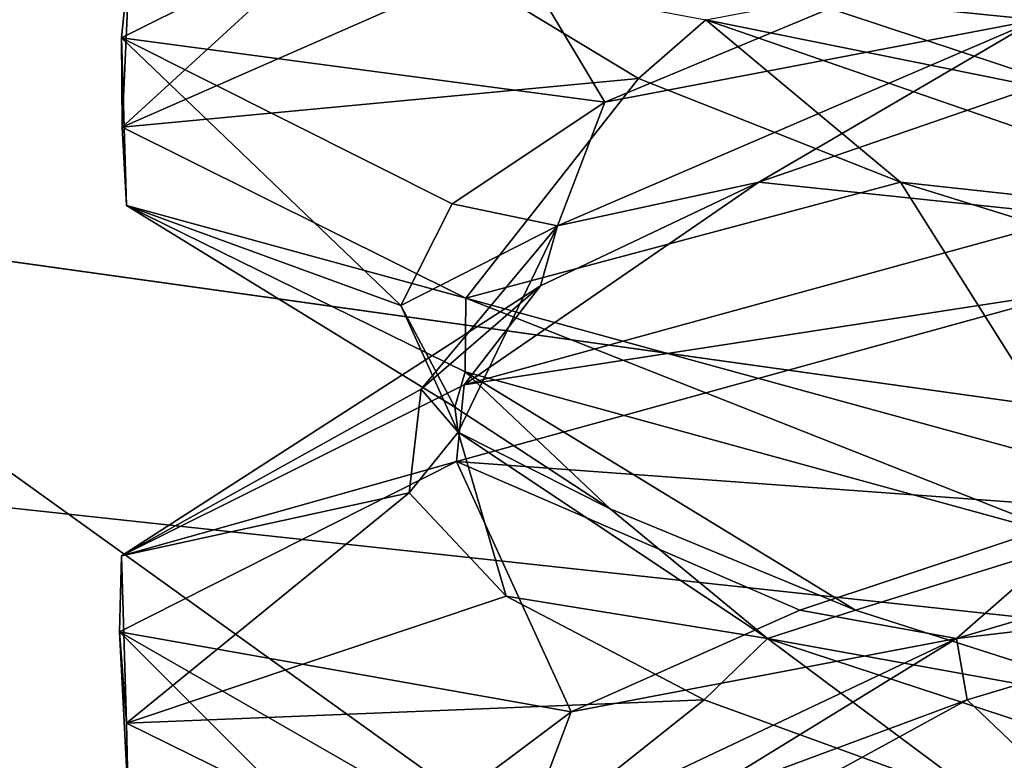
# Model space of a CAD drawing. Header units: millimetres. Extents: x -36.5 to 36.5, y -8.8 to 41.6.
# Tile 284 of 434: x -1.551 to -0.72, y 34.596 to 35.222. Entities that reach past the tile are written whole.
import ezdxf

# ---------------------------------------------------------------- set-up
doc = ezdxf.new("R2010")
doc.units = ezdxf.units.MM
doc.header["$LTSCALE"] = 65.185185
for name, color, linetype in [('166', 7, 'CONTINUOUS'), ('232', 7, 'CONTINUOUS'), ('233', 7, 'CONTINUOUS'), ('234', 7, 'CONTINUOUS'), ('235', 7, 'CONTINUOUS'), ('236', 7, 'CONTINUOUS'), ('237', 7, 'CONTINUOUS'), ('241', 7, 'CONTINUOUS'), ('242', 7, 'CONTINUOUS'), ('243', 7, 'CONTINUOUS'), ('326', 7, 'CONTINUOUS'), ('327', 7, 'CONTINUOUS'), ('366', 7, 'CONTINUOUS'), ('383', 7, 'CONTINUOUS'), ('5', 7, 'CONTINUOUS'), ('519', 7, 'CONTINUOUS'), ('520', 7, 'CONTINUOUS'), ('71', 7, 'CONTINUOUS'), ('72', 7, 'CONTINUOUS'), ('73', 7, 'CONTINUOUS'), ('74', 7, 'CONTINUOUS'), ('75', 7, 'CONTINUOUS'), ('76', 7, 'CONTINUOUS'), ('80', 7, 'CONTINUOUS'), ('81', 7, 'CONTINUOUS'), ('82', 7, 'CONTINUOUS')]:
    doc.layers.add(name, color=color, linetype=linetype)

msp = doc.modelspace()

# ---------------------------------------------------------------- linework, layer by layer
at = {"layer": '166', "color": 7, "linetype": 'CONTINUOUS'}
for points in [[(-1.46519, 35.20621, -10.67874), (-1.17596, 35.35069, -10.0688), (-1.45818, 35.27534, -10.64828), (-1.46519, 35.20621, -10.67874)], [(-1.46476, 35.13086, -11.32325), (-1.46519, 35.20621, -10.67874), (-1.45818, 35.27534, -10.64828), (-1.46476, 35.13086, -11.32325)], [(-1.46092, 35.06468, -11.34018), (-1.46519, 35.20621, -10.67874), (-1.46476, 35.13086, -11.32325), (-1.46092, 35.06468, -11.34018)], [(-1.17459, 34.98634, -11.93292), (-1.46092, 35.06468, -11.34018), (-1.46476, 35.13086, -11.32325), (-1.17459, 34.98634, -11.93292)], [(-1.175, 34.92398, -11.9324), (-1.46092, 35.06468, -11.34018), (-1.17459, 34.98634, -11.93292), (-1.175, 34.92398, -11.9324)], [(-1.17596, 34.91319, -10.0688), (-0.65571, 34.99349, -9.65091), (-0.65622, 35.05587, -9.65116), (-1.17596, 34.91319, -10.0688)], [(-1.18239, 34.84848, -10.07699), (-0.65571, 34.99349, -9.65091), (-1.17596, 34.91319, -10.0688), (-1.18239, 34.84848, -10.07699)], [(-0.65614, 34.78161, -12.34888), (-1.175, 34.92398, -11.9324), (-1.17459, 34.98634, -11.93292), (-0.65614, 34.78161, -12.34888)], [(-0.65595, 34.84406, -12.34898), (-0.65614, 34.78161, -12.34888), (-1.17459, 34.98634, -11.93292), (-0.65595, 34.84406, -12.34898)], [(-1.46519, 34.76871, -10.67874), (-1.18239, 34.84848, -10.07699), (-1.17596, 34.91319, -10.0688), (-1.46519, 34.76871, -10.67874)], [(-1.46696, 34.70443, -10.6869), (-1.18239, 34.84848, -10.07699), (-1.46519, 34.76871, -10.67874), (-1.46696, 34.70443, -10.6869)], [(-1.46092, 34.62718, -11.34018), (-1.46696, 34.70443, -10.6869), (-1.46519, 34.76871, -10.67874), (-1.46092, 34.62718, -11.34018)], [(-1.45946, 34.56333, -11.34637), (-1.46696, 34.70443, -10.6869), (-1.46092, 34.62718, -11.34018), (-1.45946, 34.56333, -11.34637)], [(-1.175, 34.48648, -11.9324), (-1.45946, 34.56333, -11.34637), (-1.46092, 34.62718, -11.34018), (-1.175, 34.48648, -11.9324)]]:
    msp.add_3dface(points, dxfattribs=at)
at = {"layer": '232', "color": 7, "linetype": 'CONTINUOUS'}
for points in [[(-0.92696, 35.08436, -10.19248), (-0.65622, 35.05587, -9.65116), (-0.67306, 35.17183, -9.97125), (-0.92696, 35.08436, -10.19248)], [(-1.17596, 34.91319, -10.0688), (-0.65622, 35.05587, -9.65116), (-0.92696, 35.08436, -10.19248), (-1.17596, 34.91319, -10.0688)], [(-1.1113, 34.99689, -10.47431), (-1.17596, 34.91319, -10.0688), (-0.92696, 35.08436, -10.19248), (-1.1113, 34.99689, -10.47431)], [(-1.46519, 34.76871, -10.67874), (-1.17596, 34.91319, -10.0688), (-1.1113, 34.99689, -10.47431), (-1.46519, 34.76871, -10.67874)], [(-1.21225, 34.90943, -10.79558), (-1.46519, 34.76871, -10.67874), (-1.1113, 34.99689, -10.47431), (-1.21225, 34.90943, -10.79558)], [(-1.22224, 34.82196, -11.1322), (-1.46519, 34.76871, -10.67874), (-1.21225, 34.90943, -10.79558), (-1.22224, 34.82196, -11.1322)], [(-1.46092, 34.62718, -11.34018), (-1.46519, 34.76871, -10.67874), (-1.22224, 34.82196, -11.1322), (-1.46092, 34.62718, -11.34018)], [(-1.14051, 34.73449, -11.45889), (-1.46092, 34.62718, -11.34018), (-1.22224, 34.82196, -11.1322), (-1.14051, 34.73449, -11.45889)], [(-0.9732, 34.64702, -11.75115), (-1.46092, 34.62718, -11.34018), (-1.14051, 34.73449, -11.45889), (-0.9732, 34.64702, -11.75115)], [(-1.175, 34.48648, -11.9324), (-1.46092, 34.62718, -11.34018), (-0.9732, 34.64702, -11.75115), (-1.175, 34.48648, -11.9324)], [(-0.73286, 34.55955, -11.98705), (-1.175, 34.48648, -11.9324), (-0.9732, 34.64702, -11.75115), (-0.73286, 34.55955, -11.98705)]]:
    msp.add_3dface(points, dxfattribs=at)
at = {"layer": '233', "color": 7, "linetype": 'CONTINUOUS'}
for points in [[(-0.85171, 35.23762, -10.11347), (-0.69269, 35.22161, -10.02835), (-0.58479, 35.32345, -9.91863), (-0.85171, 35.23762, -10.11347)], [(-1.05709, 35.1518, -10.37238), (-0.69269, 35.22161, -10.02835), (-0.85171, 35.23762, -10.11347), (-1.05709, 35.1518, -10.37238)], [(-0.92696, 35.08436, -10.19248), (-0.69269, 35.22161, -10.02835), (-1.09717, 35.04738, -10.53081), (-0.92696, 35.08436, -10.19248)], [(-1.09717, 35.04738, -10.53081), (-0.69269, 35.22161, -10.02835), (-1.05709, 35.1518, -10.37238), (-1.09717, 35.04738, -10.53081)], [(-0.92696, 35.08436, -10.19248), (-0.67306, 35.17183, -9.97125), (-0.69269, 35.22161, -10.02835), (-0.92696, 35.08436, -10.19248)], [(-1.18608, 35.06597, -10.67663), (-1.09717, 35.04738, -10.53081), (-1.05709, 35.1518, -10.37238), (-1.18608, 35.06597, -10.67663)], [(-1.1113, 34.99689, -10.47431), (-0.92696, 35.08436, -10.19248), (-1.09717, 35.04738, -10.53081), (-1.1113, 34.99689, -10.47431)], [(-1.22936, 34.98015, -11.00425), (-1.09717, 35.04738, -10.53081), (-1.18608, 35.06597, -10.67663), (-1.22936, 34.98015, -11.00425)], [(-1.18106, 34.87315, -11.17038), (-1.09717, 35.04738, -10.53081), (-1.22936, 34.98015, -11.00425), (-1.18106, 34.87315, -11.17038)], [(-1.21225, 34.90943, -10.79558), (-1.1113, 34.99689, -10.47431), (-1.09717, 35.04738, -10.53081), (-1.21225, 34.90943, -10.79558)], [(-1.21225, 34.90943, -10.79558), (-1.09717, 35.04738, -10.53081), (-1.18106, 34.87315, -11.17038), (-1.21225, 34.90943, -10.79558)], [(-1.18381, 34.89432, -11.33157), (-1.18106, 34.87315, -11.17038), (-1.22936, 34.98015, -11.00425), (-1.18381, 34.89432, -11.33157)], [(-1.22224, 34.82196, -11.1322), (-1.21225, 34.90943, -10.79558), (-1.18106, 34.87315, -11.17038), (-1.22224, 34.82196, -11.1322)], [(-1.05272, 34.8085, -11.63492), (-1.18106, 34.87315, -11.17038), (-1.18381, 34.89432, -11.33157), (-1.05272, 34.8085, -11.63492)], [(-1.14051, 34.73449, -11.45889), (-1.22224, 34.82196, -11.1322), (-1.18106, 34.87315, -11.17038), (-1.14051, 34.73449, -11.45889)], [(-1.14051, 34.73449, -11.45889), (-1.18106, 34.87315, -11.17038), (-0.91983, 34.69891, -11.76016), (-1.14051, 34.73449, -11.45889)], [(-0.91983, 34.69891, -11.76016), (-1.18106, 34.87315, -11.17038), (-1.05272, 34.8085, -11.63492), (-0.91983, 34.69891, -11.76016)], [(-0.84556, 34.72267, -11.8924), (-0.91983, 34.69891, -11.76016), (-1.05272, 34.8085, -11.63492), (-0.84556, 34.72267, -11.8924)], [(-0.9732, 34.64702, -11.75115), (-1.14051, 34.73449, -11.45889), (-0.91983, 34.69891, -11.76016), (-0.9732, 34.64702, -11.75115)], [(-0.5773, 34.63685, -12.08539), (-0.91983, 34.69891, -11.76016), (-0.84556, 34.72267, -11.8924), (-0.5773, 34.63685, -12.08539)], [(-0.73286, 34.55955, -11.98705), (-0.9732, 34.64702, -11.75115), (-0.91983, 34.69891, -11.76016), (-0.73286, 34.55955, -11.98705)], [(-0.73286, 34.55955, -11.98705), (-0.91983, 34.69891, -11.76016), (-0.38982, 34.52468, -12.12781), (-0.73286, 34.55955, -11.98705)], [(-0.38982, 34.52468, -12.12781), (-0.91983, 34.69891, -11.76016), (-0.5773, 34.63685, -12.08539), (-0.38982, 34.52468, -12.12781)]]:
    msp.add_3dface(points, dxfattribs=at)
at = {"layer": '234', "color": 7, "linetype": 'CONTINUOUS'}
for points in [[(-1.17596, 35.35069, -10.0688), (-1.46519, 35.20621, -10.67874), (-1.05709, 35.1518, -10.37238), (-1.17596, 35.35069, -10.0688)], [(-1.17596, 35.35069, -10.0688), (-1.05709, 35.1518, -10.37238), (-0.85171, 35.23762, -10.11347), (-1.17596, 35.35069, -10.0688)], [(-1.46519, 35.20621, -10.67874), (-1.46092, 35.06468, -11.34018), (-1.22936, 34.98015, -11.00425), (-1.46519, 35.20621, -10.67874)], [(-1.46519, 35.20621, -10.67874), (-1.22936, 34.98015, -11.00425), (-1.18608, 35.06597, -10.67663), (-1.46519, 35.20621, -10.67874)], [(-1.46519, 35.20621, -10.67874), (-1.18608, 35.06597, -10.67663), (-1.05709, 35.1518, -10.37238), (-1.46519, 35.20621, -10.67874)], [(-1.46092, 35.06468, -11.34018), (-1.175, 34.92398, -11.9324), (-1.18381, 34.89432, -11.33157), (-1.46092, 35.06468, -11.34018)], [(-1.46092, 35.06468, -11.34018), (-1.18381, 34.89432, -11.33157), (-1.22936, 34.98015, -11.00425), (-1.46092, 35.06468, -11.34018)], [(-1.175, 34.92398, -11.9324), (-1.05272, 34.8085, -11.63492), (-1.18381, 34.89432, -11.33157), (-1.175, 34.92398, -11.9324)], [(-1.175, 34.92398, -11.9324), (-0.65614, 34.78161, -12.34888), (-0.84556, 34.72267, -11.8924), (-1.175, 34.92398, -11.9324)], [(-1.175, 34.92398, -11.9324), (-0.84556, 34.72267, -11.8924), (-1.05272, 34.8085, -11.63492), (-1.175, 34.92398, -11.9324)], [(-0.65614, 34.78161, -12.34888), (-0.5773, 34.63685, -12.08539), (-0.84556, 34.72267, -11.8924), (-0.65614, 34.78161, -12.34888)]]:
    msp.add_3dface(points, dxfattribs=at)
at = {"layer": '235', "color": 7, "linetype": 'CONTINUOUS'}
for points in [[(-1.46476, 35.13086, -11.32325), (-1.45818, 35.27534, -10.64828), (-1.22882, 35.34677, -11.03659), (-1.46476, 35.13086, -11.32325)], [(-1.17279, 35.2593, -11.36866), (-1.46476, 35.13086, -11.32325), (-1.22882, 35.34677, -11.03659), (-1.17279, 35.2593, -11.36866)], [(-1.02875, 35.17183, -11.67306), (-1.46476, 35.13086, -11.32325), (-1.17279, 35.2593, -11.36866), (-1.02875, 35.17183, -11.67306)], [(-1.17459, 34.98634, -11.93292), (-1.46476, 35.13086, -11.32325), (-1.02875, 35.17183, -11.67306), (-1.17459, 34.98634, -11.93292)], [(-0.80752, 35.08436, -11.92696), (-1.17459, 34.98634, -11.93292), (-1.02875, 35.17183, -11.67306), (-0.80752, 35.08436, -11.92696)], [(-0.65595, 34.84406, -12.34898), (-1.17459, 34.98634, -11.93292), (-0.80752, 35.08436, -11.92696), (-0.65595, 34.84406, -12.34898)], [(-0.52569, 34.99689, -12.1113), (-0.65595, 34.84406, -12.34898), (-0.80752, 35.08436, -11.92696), (-0.52569, 34.99689, -12.1113)]]:
    msp.add_3dface(points, dxfattribs=at)
at = {"layer": '236', "color": 7, "linetype": 'CONTINUOUS'}
for points in [[(-1.02875, 35.17183, -11.67306), (-1.17279, 35.2593, -11.36866), (-0.97168, 35.22162, -11.69265), (-1.02875, 35.17183, -11.67306)], [(-0.62762, 35.1518, -12.05709), (-0.97168, 35.22162, -11.69265), (-0.88653, 35.23762, -11.85171), (-0.62762, 35.1518, -12.05709)], [(-0.80752, 35.08436, -11.92696), (-1.02875, 35.17183, -11.67306), (-0.97168, 35.22162, -11.69265), (-0.80752, 35.08436, -11.92696)], [(-0.80752, 35.08436, -11.92696), (-0.97168, 35.22162, -11.69265), (-0.46923, 35.04739, -12.09715), (-0.80752, 35.08436, -11.92696)], [(-0.46923, 35.04739, -12.09715), (-0.97168, 35.22162, -11.69265), (-0.62762, 35.1518, -12.05709), (-0.46923, 35.04739, -12.09715)], [(-0.52569, 34.99689, -12.1113), (-0.80752, 35.08436, -11.92696), (-0.46923, 35.04739, -12.09715), (-0.52569, 34.99689, -12.1113)]]:
    msp.add_3dface(points, dxfattribs=at)
at = {"layer": '237', "color": 7, "linetype": 'CONTINUOUS'}
msp.add_3dface([(-0.65595, 35.28156, -12.34898), (-0.62762, 35.1518, -12.05709), (-0.88653, 35.23762, -11.85171), (-0.65595, 35.28156, -12.34898)], dxfattribs=at)
at = {"layer": '241', "color": 7, "linetype": 'CONTINUOUS'}
for points in [[(-0.75115, 34.64702, -10.0268), (-0.65571, 34.55599, -9.65091), (-0.45889, 34.73449, -9.85949), (-0.75115, 34.64702, -10.0268)], [(-1.18239, 34.41098, -10.07699), (-0.65571, 34.55599, -9.65091), (-0.75115, 34.64702, -10.0268), (-1.18239, 34.41098, -10.07699)], [(-0.98705, 34.55955, -10.26714), (-1.18239, 34.41098, -10.07699), (-0.75115, 34.64702, -10.0268), (-0.98705, 34.55955, -10.26714)]]:
    msp.add_3dface(points, dxfattribs=at)
at = {"layer": '242', "color": 7, "linetype": 'CONTINUOUS'}
for points in [[(-0.45889, 34.73449, -9.85949), (-0.17034, 34.87316, -9.81894), (-0.76013, 34.69892, -10.08015), (-0.45889, 34.73449, -9.85949)], [(-0.76013, 34.69892, -10.08015), (-0.17034, 34.87316, -9.81894), (-0.63492, 34.8085, -9.94728), (-0.76013, 34.69892, -10.08015)], [(-0.8924, 34.72267, -10.15444), (-0.76013, 34.69892, -10.08015), (-0.63492, 34.8085, -9.94728), (-0.8924, 34.72267, -10.15444)], [(-0.75115, 34.64702, -10.0268), (-0.45889, 34.73449, -9.85949), (-0.76013, 34.69892, -10.08015), (-0.75115, 34.64702, -10.0268)], [(-1.08539, 34.63685, -10.4227), (-0.76013, 34.69892, -10.08015), (-0.8924, 34.72267, -10.15444), (-1.08539, 34.63685, -10.4227)], [(-0.98705, 34.55955, -10.26714), (-0.76013, 34.69892, -10.08015), (-1.1278, 34.52469, -10.61015), (-0.98705, 34.55955, -10.26714)], [(-1.1278, 34.52469, -10.61015), (-0.76013, 34.69892, -10.08015), (-1.08539, 34.63685, -10.4227), (-1.1278, 34.52469, -10.61015)], [(-0.98705, 34.55955, -10.26714), (-0.75115, 34.64702, -10.0268), (-0.76013, 34.69892, -10.08015), (-0.98705, 34.55955, -10.26714)], [(-1.19995, 34.55102, -10.73268), (-1.1278, 34.52469, -10.61015), (-1.08539, 34.63685, -10.4227), (-1.19995, 34.55102, -10.73268)]]:
    msp.add_3dface(points, dxfattribs=at)
at = {"layer": '243', "color": 7, "linetype": 'CONTINUOUS'}
for points in [[(-0.65571, 34.99349, -9.65091), (-1.18239, 34.84848, -10.07699), (-0.63492, 34.8085, -9.94728), (-0.65571, 34.99349, -9.65091)], [(-1.18239, 34.84848, -10.07699), (-1.46696, 34.70443, -10.6869), (-1.08539, 34.63685, -10.4227), (-1.18239, 34.84848, -10.07699)], [(-1.18239, 34.84848, -10.07699), (-1.08539, 34.63685, -10.4227), (-0.8924, 34.72267, -10.15444), (-1.18239, 34.84848, -10.07699)], [(-1.18239, 34.84848, -10.07699), (-0.8924, 34.72267, -10.15444), (-0.63492, 34.8085, -9.94728), (-1.18239, 34.84848, -10.07699)], [(-1.46696, 34.70443, -10.6869), (-1.45946, 34.56333, -11.34637), (-1.2278, 34.4652, -11.06197), (-1.46696, 34.70443, -10.6869)], [(-1.46696, 34.70443, -10.6869), (-1.2278, 34.4652, -11.06197), (-1.19995, 34.55102, -10.73268), (-1.46696, 34.70443, -10.6869)], [(-1.46696, 34.70443, -10.6869), (-1.19995, 34.55102, -10.73268), (-1.08539, 34.63685, -10.4227), (-1.46696, 34.70443, -10.6869)]]:
    msp.add_3dface(points, dxfattribs=at)
at = {"layer": '326', "color": 7, "linetype": 'CONTINUOUS'}
for points in [[(5, 34.1, 15.2), (19.8, 38.1, 15.2), (-9.3, 38.1, 15.2), (5, 34.1, 15.2)], [(-9.3, 36.1, 15.2), (5, 34.1, 15.2), (-9.3, 38.1, 15.2), (-9.3, 36.1, 15.2)], [(-13.5, 34.1, 15.2), (5, 34.1, 15.2), (-13.5, 36.1, 15.2), (-13.5, 34.1, 15.2)], [(-13.5, 36.1, 15.2), (5, 34.1, 15.2), (-9.3, 36.1, 15.2), (-13.5, 36.1, 15.2)]]:
    msp.add_3dface(points, dxfattribs=at)
at = {"layer": '327', "color": 7, "linetype": 'CONTINUOUS'}
for points in [[(-9.3, 36.1, -15.2), (19.8, 38.1, -15.2), (5, 34.1, -15.2), (-9.3, 36.1, -15.2)], [(-13.5, 34.1, -15.2), (-9.3, 36.1, -15.2), (5, 34.1, -15.2), (-13.5, 34.1, -15.2)]]:
    msp.add_3dface(points, dxfattribs=at)
at = {"layer": '366', "color": 7, "linetype": 'CONTINUOUS'}
for points in [[(5, 34.1, 13.80473), (-9.01578, 34.1, 13.80473), (0, 38.1349, 13.7343), (5, 34.1, 13.80473)], [(0, 38.1349, 13.7343), (-9.01578, 34.1, 13.80473), (-1.91105, 38.1349, 13.7343), (0, 38.1349, 13.7343)]]:
    msp.add_3dface(points, dxfattribs=at)
at = {"layer": '383', "color": 7, "linetype": 'CONTINUOUS'}
for points in [[(-8.70476, 34.1, -13.80473), (5, 34.1, -13.80473), (-8.63433, 38.1349, -13.7343), (-8.70476, 34.1, -13.80473)], [(-8.63433, 38.1349, -13.7343), (5, 34.1, -13.80473), (0, 38.1349, -13.7343), (-8.63433, 38.1349, -13.7343)]]:
    msp.add_3dface(points, dxfattribs=at)
at = {"layer": '5', "color": 7, "linetype": 'CONTINUOUS'}
for points in [[(-1.46519, 35.20621, 11.32126), (-1.17596, 35.35069, 11.9312), (-1.45818, 35.27534, 11.35172), (-1.46519, 35.20621, 11.32126)], [(-1.46476, 35.13086, 10.67675), (-1.46519, 35.20621, 11.32126), (-1.45818, 35.27534, 11.35172), (-1.46476, 35.13086, 10.67675)], [(-1.46092, 35.06468, 10.65982), (-1.46519, 35.20621, 11.32126), (-1.46476, 35.13086, 10.67675), (-1.46092, 35.06468, 10.65982)], [(-1.17459, 34.98634, 10.06708), (-1.46092, 35.06468, 10.65982), (-1.46476, 35.13086, 10.67675), (-1.17459, 34.98634, 10.06708)], [(-1.175, 34.92398, 10.0676), (-1.46092, 35.06468, 10.65982), (-1.17459, 34.98634, 10.06708), (-1.175, 34.92398, 10.0676)], [(-1.17596, 34.91319, 11.9312), (-0.65571, 34.99349, 12.34909), (-0.65622, 35.05587, 12.34884), (-1.17596, 34.91319, 11.9312)], [(-1.18239, 34.84848, 11.92301), (-0.65571, 34.99349, 12.34909), (-1.17596, 34.91319, 11.9312), (-1.18239, 34.84848, 11.92301)], [(-0.65614, 34.78161, 9.65112), (-1.175, 34.92398, 10.0676), (-1.17459, 34.98634, 10.06708), (-0.65614, 34.78161, 9.65112)], [(-0.65595, 34.84406, 9.65102), (-0.65614, 34.78161, 9.65112), (-1.17459, 34.98634, 10.06708), (-0.65595, 34.84406, 9.65102)], [(-1.46519, 34.76871, 11.32126), (-1.18239, 34.84848, 11.92301), (-1.17596, 34.91319, 11.9312), (-1.46519, 34.76871, 11.32126)], [(-1.46696, 34.70443, 11.3131), (-1.18239, 34.84848, 11.92301), (-1.46519, 34.76871, 11.32126), (-1.46696, 34.70443, 11.3131)], [(-1.46092, 34.62718, 10.65982), (-1.46696, 34.70443, 11.3131), (-1.46519, 34.76871, 11.32126), (-1.46092, 34.62718, 10.65982)], [(-1.45946, 34.56333, 10.65363), (-1.46696, 34.70443, 11.3131), (-1.46092, 34.62718, 10.65982), (-1.45946, 34.56333, 10.65363)], [(-1.175, 34.48648, 10.0676), (-1.45946, 34.56333, 10.65363), (-1.46092, 34.62718, 10.65982), (-1.175, 34.48648, 10.0676)]]:
    msp.add_3dface(points, dxfattribs=at)
at = {"layer": '519', "color": 7, "linetype": 'CONTINUOUS'}
for points in [[(5.2, 34.1, -5.904), (7.97857, 40.1, -5.79927), (-1.91105, 40.1, -5.79927), (5.2, 34.1, -5.904)], [(-1.91105, 38.34213, -5.82995), (5.2, 34.1, -5.904), (-1.91105, 40.1, -5.79927), (-1.91105, 38.34213, -5.82995)], [(-3.11105, 34.1, -5.904), (5.2, 34.1, -5.904), (-3.11105, 38.34213, -5.82995), (-3.11105, 34.1, -5.904)], [(-3.11105, 38.34213, -5.82995), (5.2, 34.1, -5.904), (-1.91105, 38.34213, -5.82995), (-3.11105, 38.34213, -5.82995)]]:
    msp.add_3dface(points, dxfattribs=at)
at = {"layer": '520', "color": 7, "linetype": 'CONTINUOUS'}
for points in [[(-0.53105, 34.1, -8.246), (-8.70476, 34.1, -8.246), (-8.60346, 39.90349, -8.3473), (-0.53105, 34.1, -8.246)], [(-0.53105, 34.1, -8.246), (-8.60346, 39.90349, -8.3473), (-0.52618, 37.00477, -8.29671), (-0.53105, 34.1, -8.246)]]:
    msp.add_3dface(points, dxfattribs=at)
at = {"layer": '71', "color": 7, "linetype": 'CONTINUOUS'}
for points in [[(-0.92696, 35.08436, 11.80752), (-0.65622, 35.05587, 12.34884), (-0.67306, 35.17183, 12.02875), (-0.92696, 35.08436, 11.80752)], [(-1.17596, 34.91319, 11.9312), (-0.65622, 35.05587, 12.34884), (-0.92696, 35.08436, 11.80752), (-1.17596, 34.91319, 11.9312)], [(-1.1113, 34.99689, 11.52569), (-1.17596, 34.91319, 11.9312), (-0.92696, 35.08436, 11.80752), (-1.1113, 34.99689, 11.52569)], [(-1.46519, 34.76871, 11.32126), (-1.17596, 34.91319, 11.9312), (-1.1113, 34.99689, 11.52569), (-1.46519, 34.76871, 11.32126)], [(-1.21225, 34.90943, 11.20442), (-1.46519, 34.76871, 11.32126), (-1.1113, 34.99689, 11.52569), (-1.21225, 34.90943, 11.20442)], [(-1.22224, 34.82196, 10.8678), (-1.46519, 34.76871, 11.32126), (-1.21225, 34.90943, 11.20442), (-1.22224, 34.82196, 10.8678)], [(-1.46092, 34.62718, 10.65982), (-1.46519, 34.76871, 11.32126), (-1.22224, 34.82196, 10.8678), (-1.46092, 34.62718, 10.65982)], [(-1.14051, 34.73449, 10.54111), (-1.46092, 34.62718, 10.65982), (-1.22224, 34.82196, 10.8678), (-1.14051, 34.73449, 10.54111)], [(-0.9732, 34.64702, 10.24885), (-1.46092, 34.62718, 10.65982), (-1.14051, 34.73449, 10.54111), (-0.9732, 34.64702, 10.24885)], [(-1.175, 34.48648, 10.0676), (-1.46092, 34.62718, 10.65982), (-0.9732, 34.64702, 10.24885), (-1.175, 34.48648, 10.0676)], [(-0.73286, 34.55955, 10.01295), (-1.175, 34.48648, 10.0676), (-0.9732, 34.64702, 10.24885), (-0.73286, 34.55955, 10.01295)]]:
    msp.add_3dface(points, dxfattribs=at)
at = {"layer": '72', "color": 7, "linetype": 'CONTINUOUS'}
for points in [[(-0.85171, 35.23762, 11.88653), (-0.69269, 35.22161, 11.97165), (-0.58479, 35.32345, 12.08137), (-0.85171, 35.23762, 11.88653)], [(-1.05709, 35.1518, 11.62762), (-0.69269, 35.22161, 11.97165), (-0.85171, 35.23762, 11.88653), (-1.05709, 35.1518, 11.62762)], [(-0.92696, 35.08436, 11.80752), (-0.69269, 35.22161, 11.97165), (-1.09717, 35.04738, 11.46919), (-0.92696, 35.08436, 11.80752)], [(-1.09717, 35.04738, 11.46919), (-0.69269, 35.22161, 11.97165), (-1.05709, 35.1518, 11.62762), (-1.09717, 35.04738, 11.46919)], [(-0.92696, 35.08436, 11.80752), (-0.67306, 35.17183, 12.02875), (-0.69269, 35.22161, 11.97165), (-0.92696, 35.08436, 11.80752)], [(-1.18608, 35.06597, 11.32337), (-1.09717, 35.04738, 11.46919), (-1.05709, 35.1518, 11.62762), (-1.18608, 35.06597, 11.32337)], [(-1.1113, 34.99689, 11.52569), (-0.92696, 35.08436, 11.80752), (-1.09717, 35.04738, 11.46919), (-1.1113, 34.99689, 11.52569)], [(-1.22936, 34.98015, 10.99575), (-1.09717, 35.04738, 11.46919), (-1.18608, 35.06597, 11.32337), (-1.22936, 34.98015, 10.99575)], [(-1.18106, 34.87315, 10.82962), (-1.09717, 35.04738, 11.46919), (-1.22936, 34.98015, 10.99575), (-1.18106, 34.87315, 10.82962)], [(-1.21225, 34.90943, 11.20442), (-1.1113, 34.99689, 11.52569), (-1.09717, 35.04738, 11.46919), (-1.21225, 34.90943, 11.20442)], [(-1.21225, 34.90943, 11.20442), (-1.09717, 35.04738, 11.46919), (-1.18106, 34.87315, 10.82962), (-1.21225, 34.90943, 11.20442)], [(-1.18381, 34.89432, 10.66843), (-1.18106, 34.87315, 10.82962), (-1.22936, 34.98015, 10.99575), (-1.18381, 34.89432, 10.66843)], [(-1.22224, 34.82196, 10.8678), (-1.21225, 34.90943, 11.20442), (-1.18106, 34.87315, 10.82962), (-1.22224, 34.82196, 10.8678)], [(-1.05272, 34.8085, 10.36508), (-1.18106, 34.87315, 10.82962), (-1.18381, 34.89432, 10.66843), (-1.05272, 34.8085, 10.36508)], [(-1.14051, 34.73449, 10.54111), (-1.22224, 34.82196, 10.8678), (-1.18106, 34.87315, 10.82962), (-1.14051, 34.73449, 10.54111)], [(-1.14051, 34.73449, 10.54111), (-1.18106, 34.87315, 10.82962), (-0.91983, 34.69891, 10.23984), (-1.14051, 34.73449, 10.54111)], [(-0.91983, 34.69891, 10.23984), (-1.18106, 34.87315, 10.82962), (-1.05272, 34.8085, 10.36508), (-0.91983, 34.69891, 10.23984)], [(-0.84556, 34.72267, 10.1076), (-0.91983, 34.69891, 10.23984), (-1.05272, 34.8085, 10.36508), (-0.84556, 34.72267, 10.1076)], [(-0.9732, 34.64702, 10.24885), (-1.14051, 34.73449, 10.54111), (-0.91983, 34.69891, 10.23984), (-0.9732, 34.64702, 10.24885)], [(-0.5773, 34.63685, 9.91461), (-0.91983, 34.69891, 10.23984), (-0.84556, 34.72267, 10.1076), (-0.5773, 34.63685, 9.91461)], [(-0.73286, 34.55955, 10.01295), (-0.9732, 34.64702, 10.24885), (-0.91983, 34.69891, 10.23984), (-0.73286, 34.55955, 10.01295)], [(-0.73286, 34.55955, 10.01295), (-0.91983, 34.69891, 10.23984), (-0.38982, 34.52468, 9.87219), (-0.73286, 34.55955, 10.01295)], [(-0.38982, 34.52468, 9.87219), (-0.91983, 34.69891, 10.23984), (-0.5773, 34.63685, 9.91461), (-0.38982, 34.52468, 9.87219)]]:
    msp.add_3dface(points, dxfattribs=at)
at = {"layer": '73', "color": 7, "linetype": 'CONTINUOUS'}
for points in [[(-1.17596, 35.35069, 11.9312), (-1.46519, 35.20621, 11.32126), (-1.05709, 35.1518, 11.62762), (-1.17596, 35.35069, 11.9312)], [(-1.17596, 35.35069, 11.9312), (-1.05709, 35.1518, 11.62762), (-0.85171, 35.23762, 11.88653), (-1.17596, 35.35069, 11.9312)], [(-1.46519, 35.20621, 11.32126), (-1.46092, 35.06468, 10.65982), (-1.22936, 34.98015, 10.99575), (-1.46519, 35.20621, 11.32126)], [(-1.46519, 35.20621, 11.32126), (-1.22936, 34.98015, 10.99575), (-1.18608, 35.06597, 11.32337), (-1.46519, 35.20621, 11.32126)], [(-1.46519, 35.20621, 11.32126), (-1.18608, 35.06597, 11.32337), (-1.05709, 35.1518, 11.62762), (-1.46519, 35.20621, 11.32126)], [(-1.46092, 35.06468, 10.65982), (-1.175, 34.92398, 10.0676), (-1.18381, 34.89432, 10.66843), (-1.46092, 35.06468, 10.65982)], [(-1.46092, 35.06468, 10.65982), (-1.18381, 34.89432, 10.66843), (-1.22936, 34.98015, 10.99575), (-1.46092, 35.06468, 10.65982)], [(-1.175, 34.92398, 10.0676), (-1.05272, 34.8085, 10.36508), (-1.18381, 34.89432, 10.66843), (-1.175, 34.92398, 10.0676)], [(-1.175, 34.92398, 10.0676), (-0.65614, 34.78161, 9.65112), (-0.84556, 34.72267, 10.1076), (-1.175, 34.92398, 10.0676)], [(-1.175, 34.92398, 10.0676), (-0.84556, 34.72267, 10.1076), (-1.05272, 34.8085, 10.36508), (-1.175, 34.92398, 10.0676)], [(-0.65614, 34.78161, 9.65112), (-0.5773, 34.63685, 9.91461), (-0.84556, 34.72267, 10.1076), (-0.65614, 34.78161, 9.65112)]]:
    msp.add_3dface(points, dxfattribs=at)
at = {"layer": '74', "color": 7, "linetype": 'CONTINUOUS'}
for points in [[(-1.46476, 35.13086, 10.67675), (-1.45818, 35.27534, 11.35172), (-1.22882, 35.34677, 10.96341), (-1.46476, 35.13086, 10.67675)], [(-1.17279, 35.2593, 10.63134), (-1.46476, 35.13086, 10.67675), (-1.22882, 35.34677, 10.96341), (-1.17279, 35.2593, 10.63134)], [(-1.02875, 35.17183, 10.32694), (-1.46476, 35.13086, 10.67675), (-1.17279, 35.2593, 10.63134), (-1.02875, 35.17183, 10.32694)], [(-1.17459, 34.98634, 10.06708), (-1.46476, 35.13086, 10.67675), (-1.02875, 35.17183, 10.32694), (-1.17459, 34.98634, 10.06708)], [(-0.80752, 35.08436, 10.07304), (-1.17459, 34.98634, 10.06708), (-1.02875, 35.17183, 10.32694), (-0.80752, 35.08436, 10.07304)], [(-0.65595, 34.84406, 9.65102), (-1.17459, 34.98634, 10.06708), (-0.80752, 35.08436, 10.07304), (-0.65595, 34.84406, 9.65102)], [(-0.52569, 34.99689, 9.8887), (-0.65595, 34.84406, 9.65102), (-0.80752, 35.08436, 10.07304), (-0.52569, 34.99689, 9.8887)]]:
    msp.add_3dface(points, dxfattribs=at)
at = {"layer": '75', "color": 7, "linetype": 'CONTINUOUS'}
for points in [[(-1.02875, 35.17183, 10.32694), (-1.17279, 35.2593, 10.63134), (-0.97168, 35.22162, 10.30735), (-1.02875, 35.17183, 10.32694)], [(-0.62762, 35.1518, 9.94291), (-0.97168, 35.22162, 10.30735), (-0.88653, 35.23762, 10.14829), (-0.62762, 35.1518, 9.94291)], [(-0.80752, 35.08436, 10.07304), (-1.02875, 35.17183, 10.32694), (-0.97168, 35.22162, 10.30735), (-0.80752, 35.08436, 10.07304)], [(-0.80752, 35.08436, 10.07304), (-0.97168, 35.22162, 10.30735), (-0.46923, 35.04739, 9.90285), (-0.80752, 35.08436, 10.07304)], [(-0.46923, 35.04739, 9.90285), (-0.97168, 35.22162, 10.30735), (-0.62762, 35.1518, 9.94291), (-0.46923, 35.04739, 9.90285)], [(-0.52569, 34.99689, 9.8887), (-0.80752, 35.08436, 10.07304), (-0.46923, 35.04739, 9.90285), (-0.52569, 34.99689, 9.8887)]]:
    msp.add_3dface(points, dxfattribs=at)
at = {"layer": '76', "color": 7, "linetype": 'CONTINUOUS'}
msp.add_3dface([(-0.65595, 35.28156, 9.65102), (-0.62762, 35.1518, 9.94291), (-0.88653, 35.23762, 10.14829), (-0.65595, 35.28156, 9.65102)], dxfattribs=at)
at = {"layer": '80', "color": 7, "linetype": 'CONTINUOUS'}
for points in [[(-0.75115, 34.64702, 11.9732), (-0.65571, 34.55599, 12.34909), (-0.45889, 34.73449, 12.14051), (-0.75115, 34.64702, 11.9732)], [(-1.18239, 34.41098, 11.92301), (-0.65571, 34.55599, 12.34909), (-0.75115, 34.64702, 11.9732), (-1.18239, 34.41098, 11.92301)], [(-0.98705, 34.55955, 11.73286), (-1.18239, 34.41098, 11.92301), (-0.75115, 34.64702, 11.9732), (-0.98705, 34.55955, 11.73286)]]:
    msp.add_3dface(points, dxfattribs=at)
at = {"layer": '81', "color": 7, "linetype": 'CONTINUOUS'}
for points in [[(-0.45889, 34.73449, 12.14051), (-0.17034, 34.87316, 12.18106), (-0.76013, 34.69892, 11.91985), (-0.45889, 34.73449, 12.14051)], [(-0.76013, 34.69892, 11.91985), (-0.17034, 34.87316, 12.18106), (-0.63492, 34.8085, 12.05272), (-0.76013, 34.69892, 11.91985)], [(-0.8924, 34.72267, 11.84556), (-0.76013, 34.69892, 11.91985), (-0.63492, 34.8085, 12.05272), (-0.8924, 34.72267, 11.84556)], [(-0.75115, 34.64702, 11.9732), (-0.45889, 34.73449, 12.14051), (-0.76013, 34.69892, 11.91985), (-0.75115, 34.64702, 11.9732)], [(-1.08539, 34.63685, 11.5773), (-0.76013, 34.69892, 11.91985), (-0.8924, 34.72267, 11.84556), (-1.08539, 34.63685, 11.5773)], [(-0.98705, 34.55955, 11.73286), (-0.76013, 34.69892, 11.91985), (-1.1278, 34.52469, 11.38985), (-0.98705, 34.55955, 11.73286)], [(-1.1278, 34.52469, 11.38985), (-0.76013, 34.69892, 11.91985), (-1.08539, 34.63685, 11.5773), (-1.1278, 34.52469, 11.38985)], [(-0.98705, 34.55955, 11.73286), (-0.75115, 34.64702, 11.9732), (-0.76013, 34.69892, 11.91985), (-0.98705, 34.55955, 11.73286)], [(-1.19995, 34.55102, 11.26732), (-1.1278, 34.52469, 11.38985), (-1.08539, 34.63685, 11.5773), (-1.19995, 34.55102, 11.26732)]]:
    msp.add_3dface(points, dxfattribs=at)
at = {"layer": '82', "color": 7, "linetype": 'CONTINUOUS'}
for points in [[(-0.65571, 34.99349, 12.34909), (-1.18239, 34.84848, 11.92301), (-0.63492, 34.8085, 12.05272), (-0.65571, 34.99349, 12.34909)], [(-1.18239, 34.84848, 11.92301), (-1.46696, 34.70443, 11.3131), (-1.08539, 34.63685, 11.5773), (-1.18239, 34.84848, 11.92301)], [(-1.18239, 34.84848, 11.92301), (-1.08539, 34.63685, 11.5773), (-0.8924, 34.72267, 11.84556), (-1.18239, 34.84848, 11.92301)], [(-1.18239, 34.84848, 11.92301), (-0.8924, 34.72267, 11.84556), (-0.63492, 34.8085, 12.05272), (-1.18239, 34.84848, 11.92301)], [(-1.46696, 34.70443, 11.3131), (-1.45946, 34.56333, 10.65363), (-1.2278, 34.4652, 10.93803), (-1.46696, 34.70443, 11.3131)], [(-1.46696, 34.70443, 11.3131), (-1.2278, 34.4652, 10.93803), (-1.19995, 34.55102, 11.26732), (-1.46696, 34.70443, 11.3131)], [(-1.46696, 34.70443, 11.3131), (-1.19995, 34.55102, 11.26732), (-1.08539, 34.63685, 11.5773), (-1.46696, 34.70443, 11.3131)]]:
    msp.add_3dface(points, dxfattribs=at)

doc.saveas('drawing.dxf')
